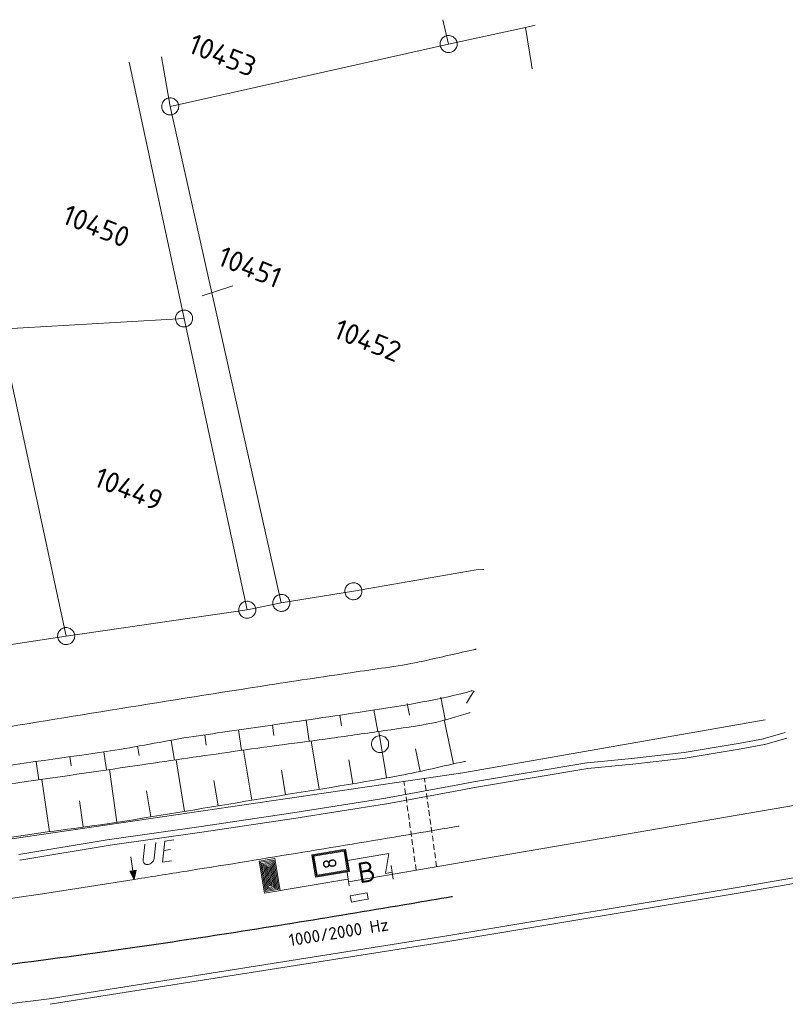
# Model space of a CAD drawing. Header units: metres. Extents: x 3425540 to 3446143, y 5432760 to 5444637.
# Tile 375 of 656: x 3441269 to 3441336, y 5438251 to 5438337. Entities that reach past the tile are written whole.
import ezdxf
from ezdxf.enums import TextEntityAlignment as Align

# ---------------------------------------------------------------- set-up
doc = ezdxf.new("R2010")
doc.units = ezdxf.units.M
doc.linetypes.add('DASHED', pattern=[0.75, 0.5, -0.25])
for name, color, linetype, lineweight in [('B_Bestand', 9, 'Continuous', 18), ('B_Böschung', 9, 'Continuous', 18), ('B_Flurgrenzen', 9, 'Continuous', 18), ('B_Gleisachse', 9, 'Continuous', 25), ('Bestand Kabeltröge', 9, 'Continuous', 18), ('Bestand_Neu_Strecke 3443', 9, 'Continuous', 18)]:
    doc.layers.add(name, color=color, linetype=linetype, lineweight=lineweight)
doc.styles.get("Standard").update_dxf_attribs({"font": 'isocpeur.ttf'})

msp = doc.modelspace()

# ---------------------------------------------------------------- linework, layer by layer
at = {"layer": 'B_Bestand'}
for p, q in [((3441281.836, 5438264.485), (3441281.248, 5438264.392)), ((3441300.698, 5438262.375), (3441301.014, 5438264.127)), ((3441301.389, 5438261.882), (3441301.192, 5438263.066)), ((3441297.529, 5438261.282), (3441297.332, 5438262.466)), ((3441301.29, 5438262.474), (3441300.698, 5438262.375)), ((3441297.431, 5438261.874), (3441296.839, 5438261.775)), ((3441296.843, 5438261.788), (3441296.876, 5438261.783)), ((3441297.612, 5438260.41), (3441299.09, 5438260.668)), ((3441297.709, 5438259.856), (3441297.612, 5438260.41)), ((3441299.09, 5438260.668), (3441299.187, 5438260.114)), ((3441298.448, 5438259.985), (3441297.709, 5438259.856)), ((3441299.187, 5438260.114), (3441298.448, 5438259.985))]:
    msp.add_line(p, q, dxfattribs=at)
for points in [[(3441280.543, 5438265.084), (3441280.401, 5438263.713), (3441280.382, 5438263.652), (3441280.363, 5438263.592), (3441280.32, 5438263.499), (3441280.285, 5438263.451), (3441280.214, 5438263.353), (3441280.165, 5438263.303), (3441280.113, 5438263.266), (3441280.022, 5438263.208), (3441279.968, 5438263.185), (3441279.858, 5438263.154), (3441279.758, 5438263.152), (3441279.669, 5438263.167), (3441279.609, 5438263.186), (3441279.528, 5438263.245), (3441279.477, 5438263.294), (3441279.436, 5438263.374), (3441279.427, 5438263.43), (3441279.421, 5438263.558), (3441279.563, 5438264.929)], [(3441281.923, 5438263.48), (3441281.125, 5438263.354), (3441281.334, 5438265.209), (3441282.118, 5438265.333)], [(3441278.333, 5438263.823), (3441278.525, 5438262.603), (3441278.246, 5438262.558), (3441278.644, 5438261.849), (3441278.805, 5438262.647), (3441278.525, 5438262.603)], [(3441297.206, 5438264.509), (3441294.24, 5438264.014), (3441294.57, 5438262.036), (3441297.536, 5438262.531), (3441297.206, 5438264.509)], [(3441297.445, 5438262.596), (3441297.141, 5438264.417), (3441294.331, 5438263.949), (3441294.635, 5438262.127), (3441297.445, 5438262.596)], [(3441297.354, 5438262.661), (3441297.076, 5438264.326), (3441294.423, 5438263.884), (3441294.7, 5438262.218), (3441297.354, 5438262.661)], [(3441301.014, 5438264.127), (3441297.371, 5438263.52)], [(3441296.876, 5438261.783), (3441290.069, 5438260.651), (3441289.606, 5438263.438), (3441290.999, 5438263.67), (3441291.463, 5438260.883)], [(3441291.338, 5438260.972), (3441290.91, 5438263.545), (3441289.731, 5438263.349), (3441290.159, 5438260.776), (3441291.231, 5438260.954), (3441290.821, 5438263.42), (3441289.856, 5438263.259), (3441290.248, 5438260.901), (3441291.106, 5438261.044), (3441290.731, 5438263.295), (3441289.981, 5438263.17), (3441290.338, 5438261.026), (3441290.981, 5438261.133), (3441290.642, 5438263.17), (3441290.106, 5438263.08), (3441290.427, 5438261.151), (3441290.856, 5438261.222), (3441290.553, 5438263.045), (3441290.231, 5438262.991), (3441290.516, 5438261.276), (3441290.731, 5438261.312), (3441290.463, 5438262.92), (3441290.356, 5438262.902), (3441290.61, 5438261.375)], [(3441278.749, 5438262.598), (3441278.314, 5438262.529), (3441278.63, 5438261.942), (3441278.749, 5438262.598)], [(3441278.693, 5438262.549), (3441278.382, 5438262.5), (3441278.615, 5438262.035), (3441278.693, 5438262.549)], [(3441278.637, 5438262.501), (3441278.451, 5438262.471), (3441278.6, 5438262.128), (3441278.637, 5438262.501)], [(3441278.589, 5438262.453), (3441278.511, 5438262.441), (3441278.586, 5438262.222), (3441278.589, 5438262.453)]]:
    msp.add_lwpolyline(points, dxfattribs=at)
msp.add_arc((3440966.92, 5440236.188), 1998.795, 277.406347, 278.972231, dxfattribs=at)
for points, knots in [([(3441157.215, 5438326.61), (3441157.627, 5438325.215), (3441158.04, 5438323.819), (3441158.452, 5438322.423), (3441159.004, 5438320.553), (3441160.067, 5438318.862), (3441160.64, 5438316.998), (3441161.118, 5438315.444), (3441161.59, 5438313.889), (3441162.067, 5438312.335), (3441162.574, 5438310.686), (3441163.082, 5438309.037), (3441163.589, 5438307.387), (3441163.976, 5438306.129), (3441164.37, 5438304.874), (3441164.636, 5438303.58), (3441164.88, 5438302.391), (3441164.764, 5438301.162), (3441164.921, 5438299.963), (3441165.104, 5438298.567), (3441165.312, 5438297.173), (3441165.492, 5438295.776), (3441165.7, 5438294.161), (3441165.777, 5438292.528), (3441166.064, 5438290.923), (3441166.406, 5438289.011), (3441166.821, 5438287.116), (3441167.205, 5438285.213), (3441167.609, 5438283.213), (3441168.016, 5438281.214), (3441168.442, 5438279.217), (3441168.853, 5438277.292), (3441169.745, 5438275.517), (3441170.535, 5438273.697), (3441171.088, 5438272.424), (3441171.679, 5438271.211), (3441172.533, 5438270.081), (3441173.188, 5438269.214), (3441174.025, 5438268.608), (3441174.911, 5438267.987), (3441175.732, 5438267.412), (3441176.527, 5438266.847), (3441177.479, 5438266.56), (3441178.64, 5438266.211), (3441179.81, 5438266.023), (3441180.999, 5438265.894), (3441182.774, 5438265.703), (3441184.544, 5438265.493), (3441186.327, 5438265.418), (3441188.039, 5438265.346), (3441189.752, 5438265.301), (3441191.464, 5438265.324), (3441193.525, 5438265.352), (3441195.586, 5438265.404), (3441197.647, 5438265.514), (3441199.489, 5438265.613), (3441201.326, 5438265.746), (3441203.165, 5438265.895), (3441205.644, 5438266.096), (3441208.12, 5438266.317), (3441210.585, 5438266.656), (3441213.743, 5438267.091), (3441216.85, 5438267.823), (3441220.003, 5438268.274), (3441222.506, 5438268.632), (3441225.016, 5438268.954), (3441227.518, 5438269.321), (3441230.087, 5438269.698), (3441232.656, 5438270.077), (3441235.224, 5438270.463), (3441239.745, 5438271.144), (3441244.258, 5438271.873), (3441248.778, 5438272.556), (3441253.97, 5438273.342), (3441259.192, 5438273.927), (3441264.38, 5438274.745), (3441268.695, 5438275.426), (3441273.004, 5438276.151), (3441277.318, 5438276.839), (3441281.716, 5438277.54), (3441286.113, 5438278.242), (3441290.513, 5438278.93), (3441293.047, 5438279.327), (3441295.587, 5438279.688), (3441298.123, 5438280.072), (3441300.092, 5438280.37), (3441302.079, 5438280.587), (3441304.022, 5438281.024), (3441305.543, 5438281.367), (3441307.064, 5438281.709), (3441308.586, 5438282.052)], [0, 0, 0, 0, 0.022105, 0.022105, 0.022105, 0.051722, 0.051722, 0.051722, 0.076412, 0.076412, 0.076412, 0.102623, 0.102623, 0.102623, 0.122614, 0.122614, 0.122614, 0.140984, 0.140984, 0.140984, 0.162379, 0.162379, 0.162379, 0.187121, 0.187121, 0.187121, 0.216603, 0.216603, 0.216603, 0.2476, 0.2476, 0.2476, 0.27749, 0.27749, 0.27749, 0.298407, 0.298407, 0.298407, 0.31445, 0.31445, 0.31445, 0.329325, 0.329325, 0.329325, 0.347463, 0.347463, 0.347463, 0.374547, 0.374547, 0.374547, 0.40056, 0.40056, 0.40056, 0.43188, 0.43188, 0.43188, 0.459885, 0.459885, 0.459885, 0.49765, 0.49765, 0.49765, 0.546033, 0.546033, 0.546033, 0.58445, 0.58445, 0.58445, 0.623892, 0.623892, 0.623892, 0.693331, 0.693331, 0.693331, 0.773099, 0.773099, 0.773099, 0.839458, 0.839458, 0.839458, 0.907099, 0.907099, 0.907099, 0.946061, 0.946061, 0.946061, 0.976315, 0.976315, 0.976315, 1, 1, 1, 1]), ([(3441278.644, 5438261.849), (3441280.29, 5438262.111), (3441281.936, 5438262.373), (3441283.582, 5438262.635), (3441286.874, 5438263.159), (3441290.164, 5438263.697), (3441293.453, 5438264.239), (3441296.742, 5438264.781), (3441300.03, 5438265.327), (3441303.317, 5438265.88), (3441304.575, 5438266.092), (3441305.833, 5438266.304), (3441307.091, 5438266.516)], [0, 0, 0, 0, 0.173453, 0.173453, 0.173453, 0.520365, 0.520365, 0.520365, 0.867246, 0.867246, 0.867246, 1, 1, 1, 1])]:
    msp.add_open_spline(points, degree=3, knots=knots, dxfattribs=at)
for points in [[(3441308.586, 5438282.053), (3441308.569, 5438282.049), (3441308.552, 5438282.045), (3441308.535, 5438282.041)], [(3441308.675, 5438282.073), (3441308.645, 5438282.066), (3441308.616, 5438282.06), (3441308.586, 5438282.053)], [(3441308.586, 5438282.052), (3441308.605, 5438282.056), (3441308.625, 5438282.061), (3441308.644, 5438282.065)], [(3441308.324, 5438278.429), (3441308.314, 5438278.427), (3441308.304, 5438278.424), (3441308.294, 5438278.421)], [(3441307.091, 5438266.516), (3441307.12, 5438266.521), (3441307.149, 5438266.526), (3441307.178, 5438266.531)]]:
    msp.add_open_spline(points, degree=3, dxfattribs=at)
at = {"layer": 'B_Böschung'}
for p, q in [((3441305.563, 5438277.86), (3441305.938, 5438275.879)), ((3441308.188, 5438277.918), (3441307.83, 5438277.317)), ((3441308.49, 5438278.425), (3441308.188, 5438277.918)), ((3441299.668, 5438276.745), (3441300.022, 5438274.827)), ((3441302.616, 5438277.302), (3441302.808, 5438276.284)), ((3441293.737, 5438275.842), (3441294.008, 5438273.99)), ((3441296.705, 5438276.276), (3441296.843, 5438275.335)), ((3441306.678, 5438271.985), (3441305.848, 5438275.855)), ((3441287.8, 5438274.975), (3441288.061, 5438273.18)), ((3441290.769, 5438275.407), (3441290.901, 5438274.498)), ((3441284.831, 5438274.544), (3441284.964, 5438273.649)), ((3441300.802, 5438270.776), (3441300.114, 5438274.84)), ((3441278.915, 5438273.545), (3441279.056, 5438272.721)), ((3441281.871, 5438274.057), (3441282.17, 5438272.33)), ((3441294.885, 5438269.779), (3441294.182, 5438274.013)), ((3441303.745, 5438271.355), (3441303.335, 5438273.304)), ((3441272.986, 5438272.631), (3441273.102, 5438271.828)), ((3441275.955, 5438273.06), (3441276.186, 5438271.459)), ((3441288.965, 5438268.798), (3441288.237, 5438273.204)), ((3441270.016, 5438272.202), (3441270.248, 5438270.594)), ((3441283.045, 5438267.822), (3441282.309, 5438272.35)), ((3441297.844, 5438270.276), (3441297.493, 5438272.347)), ((3441277.12, 5438266.876), (3441276.466, 5438271.499)), ((3441291.925, 5438269.288), (3441291.566, 5438271.451)), ((3441271.18, 5438266.035), (3441270.521, 5438270.633)), ((3441286.005, 5438268.309), (3441285.637, 5438270.544)), ((3441280.084, 5438267.34), (3441279.716, 5438269.629)), ((3441274.15, 5438266.456), (3441273.823, 5438268.761))]:
    msp.add_line(p, q, dxfattribs=at)
for points, knots in [([(3441234.911, 5438265.573), (3441235.347, 5438265.868), (3441235.783, 5438266.162), (3441236.219, 5438266.456), (3441236.539, 5438266.672), (3441236.865, 5438266.875), (3441237.194, 5438267.08), (3441237.511, 5438267.278), (3441237.841, 5438267.484), (3441238.208, 5438267.548), (3441239.829, 5438267.834), (3441241.454, 5438268.06), (3441243.081, 5438268.289), (3441247.155, 5438268.863), (3441251.234, 5438269.403), (3441255.304, 5438270.003), (3441258.373, 5438270.456), (3441261.436, 5438270.948), (3441264.504, 5438271.408), (3441268.646, 5438272.03), (3441272.799, 5438272.577), (3441276.94, 5438273.202), (3441279.256, 5438273.552), (3441281.545, 5438274.064), (3441283.863, 5438274.403), (3441286.098, 5438274.73), (3441288.333, 5438275.052), (3441290.568, 5438275.378), (3441293.323, 5438275.78), (3441296.078, 5438276.183), (3441298.833, 5438276.587), (3441301.876, 5438277.033), (3441304.911, 5438277.54), (3441307.898, 5438278.301), (3441308.012, 5438278.33), (3441308.123, 5438278.365), (3441308.234, 5438278.402)], [0, 0, 0, 0, 0.021119, 0.021119, 0.021119, 0.03661, 0.03661, 0.03661, 0.051555, 0.051555, 0.051555, 0.117515, 0.117515, 0.117515, 0.282684, 0.282684, 0.282684, 0.407226, 0.407226, 0.407226, 0.575367, 0.575367, 0.575367, 0.669395, 0.669395, 0.669395, 0.760065, 0.760065, 0.760065, 0.871844, 0.871844, 0.871844, 0.995302, 0.995302, 0.995302, 1, 1, 1, 1]), ([(3441234.911, 5438265.573), (3441237.037, 5438265.907), (3441239.162, 5438266.24), (3441241.288, 5438266.573), (3441243.665, 5438266.946), (3441246.042, 5438267.313), (3441248.422, 5438267.665), (3441251.375, 5438268.102), (3441254.354, 5438268.345), (3441257.31, 5438268.757), (3441261.256, 5438269.307), (3441265.202, 5438269.859), (3441269.145, 5438270.433), (3441272.537, 5438270.927), (3441275.928, 5438271.421), (3441279.32, 5438271.915), (3441281.991, 5438272.304), (3441284.662, 5438272.693), (3441287.333, 5438273.08), (3441290.201, 5438273.496), (3441293.077, 5438273.855), (3441295.948, 5438274.25), (3441297.508, 5438274.465), (3441299.067, 5438274.691), (3441300.626, 5438274.913), (3441302.073, 5438275.12), (3441303.52, 5438275.314), (3441304.953, 5438275.615), (3441306.003, 5438275.836), (3441307.025, 5438276.16), (3441308.049, 5438276.473)], [0, 0, 0, 0, 0.087259, 0.087259, 0.087259, 0.184821, 0.184821, 0.184821, 0.305874, 0.305874, 0.305874, 0.467457, 0.467457, 0.467457, 0.606456, 0.606456, 0.606456, 0.715916, 0.715916, 0.715916, 0.833444, 0.833444, 0.833444, 0.897314, 0.897314, 0.897314, 0.956572, 0.956572, 0.956572, 1, 1, 1, 1]), ([(3441235.477, 5438261.582), (3441236.468, 5438261.727), (3441237.458, 5438261.872), (3441238.449, 5438262.017), (3441239.895, 5438262.229), (3441241.358, 5438262.293), (3441242.815, 5438262.407), (3441244.964, 5438262.576), (3441247.121, 5438262.625), (3441249.267, 5438262.833), (3441252.413, 5438263.139), (3441255.539, 5438263.6), (3441258.662, 5438264.081), (3441262.005, 5438264.596), (3441265.336, 5438265.18), (3441268.681, 5438265.681), (3441271.789, 5438266.147), (3441274.913, 5438266.506), (3441278.016, 5438267.003), (3441281.982, 5438267.639), (3441285.943, 5438268.299), (3441289.906, 5438268.953), (3441293.929, 5438269.617), (3441297.96, 5438270.23), (3441301.97, 5438270.974), (3441303.871, 5438271.327), (3441305.746, 5438271.801), (3441307.638, 5438272.2)], [0, 0, 0, 0, 0.041155, 0.041155, 0.041155, 0.101214, 0.101214, 0.101214, 0.189809, 0.189809, 0.189809, 0.319666, 0.319666, 0.319666, 0.458682, 0.458682, 0.458682, 0.587862, 0.587862, 0.587862, 0.75295, 0.75295, 0.75295, 0.92055, 0.92055, 0.92055, 1, 1, 1, 1])]:
    msp.add_open_spline(points, degree=3, knots=knots, dxfattribs=at)
for points in [[(3441308.234, 5438278.402), (3441308.264, 5438278.411), (3441308.294, 5438278.421), (3441308.324, 5438278.429)], [(3441308.049, 5438276.473), (3441308.079, 5438276.482), (3441308.109, 5438276.492), (3441308.138, 5438276.501)], [(3441307.638, 5438272.2), (3441307.667, 5438272.206), (3441307.696, 5438272.212), (3441307.726, 5438272.218)]]:
    msp.add_open_spline(points, degree=3, dxfattribs=at)
at = {"layer": 'B_Flurgrenzen'}
for p, q in [((3441306.255, 5438335.221), (3441305.742, 5438337.359)), ((3441306.255, 5438335.221), (3441313.011, 5438336.675)), ((3441313.862, 5438336.876), (3441313.011, 5438336.675)), ((3441313.529, 5438333.416), (3441313.011, 5438336.675)), ((3441281.795, 5438329.744), (3441306.255, 5438335.221)), ((3441281.025, 5438334.107), (3441281.795, 5438329.744)), ((3441283.013, 5438311.114), (3441278.199, 5438333.616)), ((3441313.587, 5438333.048), (3441313.529, 5438333.416)), ((3441281.795, 5438329.744), (3441291.557, 5438286.132)), ((3441287.303, 5438313.991), (3441284.603, 5438313.091)), ((3441266.849, 5438310.173), (3441283.013, 5438311.114)), ((3441288.564, 5438285.533), (3441283.013, 5438311.114)), ((3441272.657, 5438283.223), (3441266.849, 5438310.173)), ((3441308.662, 5438289.041), (3441297.886, 5438287.159)), ((3441309.261, 5438289.073), (3441308.662, 5438289.041)), ((3441309.35, 5438289.078), (3441309.261, 5438289.073)), ((3441297.886, 5438287.159), (3441291.557, 5438286.132)), ((3441288.564, 5438285.533), (3441272.657, 5438283.223)), ((3441291.557, 5438286.132), (3441288.564, 5438285.533)), ((3441272.657, 5438283.223), (3441256.835, 5438280.828))]:
    msp.add_line(p, q, dxfattribs=at)
for points in [[(3441306.987, 5438335.383), (3441306.961, 5438335.474), (3441306.925, 5438335.556), (3441306.876, 5438335.642), (3441306.817, 5438335.714), (3441306.749, 5438335.777), (3441306.675, 5438335.84), (3441306.597, 5438335.889), (3441306.511, 5438335.925), (3441306.42, 5438335.953), (3441306.327, 5438335.963), (3441306.235, 5438335.967), (3441306.141, 5438335.958), (3441306.048, 5438335.937), (3441305.959, 5438335.906), (3441305.877, 5438335.863), (3441305.797, 5438335.815), (3441305.727, 5438335.752), (3441305.663, 5438335.683), (3441305.614, 5438335.606), (3441305.572, 5438335.518), (3441305.537, 5438335.432), (3441305.515, 5438335.342), (3441305.506, 5438335.243), (3441305.508, 5438335.153), (3441305.522, 5438335.059), (3441305.549, 5438334.968), (3441305.585, 5438334.886), (3441305.634, 5438334.8), (3441305.692, 5438334.728), (3441305.761, 5438334.664), (3441305.835, 5438334.602), (3441305.912, 5438334.553), (3441305.999, 5438334.517), (3441306.09, 5438334.489), (3441306.183, 5438334.479), (3441306.274, 5438334.475), (3441306.369, 5438334.484), (3441306.461, 5438334.505), (3441306.551, 5438334.536), (3441306.632, 5438334.579), (3441306.713, 5438334.626), (3441306.783, 5438334.69), (3441306.847, 5438334.759), (3441306.896, 5438334.836), (3441306.937, 5438334.924), (3441306.973, 5438335.01), (3441306.995, 5438335.1), (3441307.004, 5438335.199), (3441307.002, 5438335.289), (3441306.987, 5438335.383)], [(3441282.527, 5438329.906), (3441282.501, 5438329.997), (3441282.465, 5438330.079), (3441282.416, 5438330.165), (3441282.357, 5438330.237), (3441282.289, 5438330.3), (3441282.215, 5438330.363), (3441282.137, 5438330.412), (3441282.051, 5438330.448), (3441281.96, 5438330.476), (3441281.867, 5438330.486), (3441281.775, 5438330.49), (3441281.681, 5438330.481), (3441281.588, 5438330.46), (3441281.499, 5438330.429), (3441281.417, 5438330.386), (3441281.337, 5438330.338), (3441281.267, 5438330.275), (3441281.203, 5438330.206), (3441281.154, 5438330.129), (3441281.112, 5438330.041), (3441281.077, 5438329.955), (3441281.055, 5438329.865), (3441281.046, 5438329.766), (3441281.048, 5438329.676), (3441281.062, 5438329.582), (3441281.089, 5438329.491), (3441281.125, 5438329.409), (3441281.174, 5438329.323), (3441281.232, 5438329.251), (3441281.301, 5438329.187), (3441281.375, 5438329.125), (3441281.452, 5438329.076), (3441281.539, 5438329.04), (3441281.63, 5438329.012), (3441281.723, 5438329.002), (3441281.814, 5438328.998), (3441281.909, 5438329.007), (3441282.001, 5438329.028), (3441282.091, 5438329.059), (3441282.172, 5438329.102), (3441282.253, 5438329.149), (3441282.323, 5438329.213), (3441282.387, 5438329.282), (3441282.436, 5438329.359), (3441282.477, 5438329.447), (3441282.513, 5438329.533), (3441282.535, 5438329.623), (3441282.544, 5438329.722), (3441282.542, 5438329.812), (3441282.527, 5438329.906)], [(3441283.745, 5438311.276), (3441283.719, 5438311.367), (3441283.683, 5438311.449), (3441283.634, 5438311.535), (3441283.575, 5438311.607), (3441283.507, 5438311.67), (3441283.433, 5438311.733), (3441283.355, 5438311.782), (3441283.269, 5438311.818), (3441283.178, 5438311.846), (3441283.085, 5438311.856), (3441282.993, 5438311.86), (3441282.899, 5438311.851), (3441282.806, 5438311.83), (3441282.717, 5438311.799), (3441282.635, 5438311.756), (3441282.555, 5438311.708), (3441282.485, 5438311.645), (3441282.421, 5438311.576), (3441282.372, 5438311.499), (3441282.33, 5438311.411), (3441282.295, 5438311.325), (3441282.273, 5438311.235), (3441282.264, 5438311.136), (3441282.266, 5438311.046), (3441282.28, 5438310.952), (3441282.307, 5438310.861), (3441282.343, 5438310.779), (3441282.392, 5438310.693), (3441282.45, 5438310.621), (3441282.519, 5438310.557), (3441282.593, 5438310.495), (3441282.67, 5438310.446), (3441282.757, 5438310.41), (3441282.848, 5438310.382), (3441282.941, 5438310.372), (3441283.032, 5438310.368), (3441283.127, 5438310.377), (3441283.219, 5438310.398), (3441283.309, 5438310.429), (3441283.39, 5438310.472), (3441283.471, 5438310.519), (3441283.541, 5438310.583), (3441283.605, 5438310.652), (3441283.654, 5438310.729), (3441283.695, 5438310.817), (3441283.731, 5438310.903), (3441283.753, 5438310.993), (3441283.762, 5438311.092), (3441283.76, 5438311.182), (3441283.745, 5438311.276)], [(3441298.618, 5438287.321), (3441298.592, 5438287.412), (3441298.556, 5438287.494), (3441298.507, 5438287.58), (3441298.448, 5438287.652), (3441298.38, 5438287.715), (3441298.306, 5438287.778), (3441298.228, 5438287.827), (3441298.142, 5438287.863), (3441298.051, 5438287.891), (3441297.958, 5438287.901), (3441297.866, 5438287.905), (3441297.772, 5438287.896), (3441297.679, 5438287.875), (3441297.59, 5438287.844), (3441297.508, 5438287.801), (3441297.428, 5438287.753), (3441297.358, 5438287.69), (3441297.294, 5438287.621), (3441297.245, 5438287.544), (3441297.203, 5438287.456), (3441297.168, 5438287.37), (3441297.146, 5438287.28), (3441297.137, 5438287.181), (3441297.139, 5438287.091), (3441297.153, 5438286.997), (3441297.18, 5438286.906), (3441297.216, 5438286.824), (3441297.265, 5438286.738), (3441297.323, 5438286.666), (3441297.392, 5438286.602), (3441297.466, 5438286.54), (3441297.543, 5438286.491), (3441297.63, 5438286.455), (3441297.721, 5438286.427), (3441297.814, 5438286.417), (3441297.905, 5438286.413), (3441298, 5438286.422), (3441298.092, 5438286.443), (3441298.182, 5438286.474), (3441298.263, 5438286.517), (3441298.344, 5438286.564), (3441298.414, 5438286.628), (3441298.478, 5438286.697), (3441298.527, 5438286.774), (3441298.568, 5438286.862), (3441298.604, 5438286.948), (3441298.626, 5438287.038), (3441298.635, 5438287.137), (3441298.633, 5438287.227), (3441298.618, 5438287.321)], [(3441289.296, 5438285.695), (3441289.27, 5438285.786), (3441289.234, 5438285.868), (3441289.185, 5438285.954), (3441289.126, 5438286.026), (3441289.058, 5438286.089), (3441288.984, 5438286.152), (3441288.906, 5438286.201), (3441288.82, 5438286.237), (3441288.729, 5438286.265), (3441288.636, 5438286.275), (3441288.544, 5438286.279), (3441288.45, 5438286.27), (3441288.357, 5438286.249), (3441288.268, 5438286.218), (3441288.186, 5438286.175), (3441288.106, 5438286.127), (3441288.036, 5438286.064), (3441287.972, 5438285.995), (3441287.923, 5438285.918), (3441287.881, 5438285.83), (3441287.846, 5438285.744), (3441287.824, 5438285.654), (3441287.815, 5438285.555), (3441287.817, 5438285.465), (3441287.831, 5438285.371), (3441287.858, 5438285.28), (3441287.894, 5438285.198), (3441287.943, 5438285.112), (3441288.001, 5438285.04), (3441288.07, 5438284.976), (3441288.144, 5438284.914), (3441288.221, 5438284.865), (3441288.308, 5438284.829), (3441288.399, 5438284.801), (3441288.492, 5438284.791), (3441288.583, 5438284.787), (3441288.678, 5438284.796), (3441288.77, 5438284.817), (3441288.86, 5438284.848), (3441288.941, 5438284.891), (3441289.022, 5438284.938), (3441289.092, 5438285.002), (3441289.156, 5438285.071), (3441289.205, 5438285.148), (3441289.246, 5438285.236), (3441289.282, 5438285.322), (3441289.304, 5438285.412), (3441289.313, 5438285.511), (3441289.311, 5438285.601), (3441289.296, 5438285.695)], [(3441292.29, 5438286.294), (3441292.264, 5438286.385), (3441292.228, 5438286.467), (3441292.179, 5438286.553), (3441292.12, 5438286.625), (3441292.052, 5438286.688), (3441291.978, 5438286.751), (3441291.9, 5438286.8), (3441291.814, 5438286.836), (3441291.723, 5438286.864), (3441291.63, 5438286.874), (3441291.538, 5438286.878), (3441291.444, 5438286.869), (3441291.351, 5438286.848), (3441291.262, 5438286.817), (3441291.18, 5438286.774), (3441291.1, 5438286.726), (3441291.03, 5438286.663), (3441290.966, 5438286.594), (3441290.917, 5438286.517), (3441290.875, 5438286.429), (3441290.84, 5438286.343), (3441290.818, 5438286.253), (3441290.809, 5438286.154), (3441290.811, 5438286.064), (3441290.825, 5438285.97), (3441290.852, 5438285.879), (3441290.888, 5438285.797), (3441290.937, 5438285.711), (3441290.995, 5438285.639), (3441291.064, 5438285.575), (3441291.138, 5438285.513), (3441291.215, 5438285.464), (3441291.302, 5438285.428), (3441291.393, 5438285.4), (3441291.486, 5438285.39), (3441291.577, 5438285.386), (3441291.672, 5438285.395), (3441291.764, 5438285.416), (3441291.854, 5438285.447), (3441291.935, 5438285.49), (3441292.016, 5438285.537), (3441292.086, 5438285.601), (3441292.15, 5438285.67), (3441292.199, 5438285.747), (3441292.24, 5438285.835), (3441292.276, 5438285.921), (3441292.298, 5438286.011), (3441292.307, 5438286.11), (3441292.305, 5438286.2), (3441292.29, 5438286.294)], [(3441273.389, 5438283.385), (3441273.363, 5438283.476), (3441273.327, 5438283.558), (3441273.278, 5438283.644), (3441273.219, 5438283.716), (3441273.151, 5438283.779), (3441273.077, 5438283.842), (3441272.999, 5438283.891), (3441272.913, 5438283.927), (3441272.822, 5438283.955), (3441272.729, 5438283.965), (3441272.637, 5438283.969), (3441272.543, 5438283.96), (3441272.45, 5438283.939), (3441272.361, 5438283.908), (3441272.279, 5438283.865), (3441272.199, 5438283.817), (3441272.129, 5438283.754), (3441272.065, 5438283.685), (3441272.016, 5438283.608), (3441271.974, 5438283.52), (3441271.939, 5438283.434), (3441271.917, 5438283.344), (3441271.908, 5438283.245), (3441271.91, 5438283.155), (3441271.924, 5438283.061), (3441271.951, 5438282.97), (3441271.987, 5438282.888), (3441272.036, 5438282.802), (3441272.094, 5438282.73), (3441272.163, 5438282.666), (3441272.237, 5438282.604), (3441272.314, 5438282.555), (3441272.401, 5438282.519), (3441272.492, 5438282.491), (3441272.585, 5438282.481), (3441272.676, 5438282.477), (3441272.771, 5438282.486), (3441272.863, 5438282.507), (3441272.953, 5438282.538), (3441273.034, 5438282.581), (3441273.115, 5438282.628), (3441273.185, 5438282.692), (3441273.249, 5438282.761), (3441273.298, 5438282.838), (3441273.339, 5438282.926), (3441273.375, 5438283.012), (3441273.397, 5438283.102), (3441273.406, 5438283.201), (3441273.404, 5438283.291), (3441273.389, 5438283.385)], [(3441300.985, 5438273.734), (3441300.979, 5438273.828), (3441300.961, 5438273.917), (3441300.932, 5438274.012), (3441300.891, 5438274.094), (3441300.837, 5438274.171), (3441300.778, 5438274.248), (3441300.713, 5438274.313), (3441300.637, 5438274.366), (3441300.554, 5438274.413), (3441300.465, 5438274.443), (3441300.377, 5438274.466), (3441300.282, 5438274.478), (3441300.188, 5438274.478), (3441300.093, 5438274.466), (3441300.005, 5438274.443), (3441299.916, 5438274.413), (3441299.833, 5438274.366), (3441299.757, 5438274.313), (3441299.692, 5438274.248), (3441299.633, 5438274.171), (3441299.579, 5438274.094), (3441299.538, 5438274.012), (3441299.509, 5438273.917), (3441299.491, 5438273.828), (3441299.485, 5438273.734), (3441299.491, 5438273.64), (3441299.509, 5438273.551), (3441299.538, 5438273.456), (3441299.579, 5438273.374), (3441299.633, 5438273.297), (3441299.692, 5438273.22), (3441299.757, 5438273.155), (3441299.833, 5438273.102), (3441299.916, 5438273.055), (3441300.005, 5438273.025), (3441300.093, 5438273.002), (3441300.188, 5438272.99), (3441300.282, 5438272.99), (3441300.377, 5438273.002), (3441300.465, 5438273.025), (3441300.554, 5438273.055), (3441300.637, 5438273.102), (3441300.713, 5438273.155), (3441300.778, 5438273.22), (3441300.837, 5438273.297), (3441300.891, 5438273.374), (3441300.932, 5438273.456), (3441300.961, 5438273.551), (3441300.979, 5438273.64), (3441300.985, 5438273.734)]]:
    msp.add_lwpolyline(points, dxfattribs=at)
at = {"layer": 'B_Gleisachse'}
msp.add_open_spline([(3441258.447, 5438253.329), (3441260.103, 5438253.515), (3441261.759, 5438253.701), (3441263.415, 5438253.886), (3441266.728, 5438254.258), (3441270.032, 5438254.696), (3441273.336, 5438255.144), (3441276.639, 5438255.592), (3441279.939, 5438256.064), (3441283.235, 5438256.564), (3441286.53, 5438257.064), (3441289.824, 5438257.573), (3441293.114, 5438258.109), (3441296.404, 5438258.646), (3441299.694, 5438259.184), (3441302.98, 5438259.743), (3441304.152, 5438259.943), (3441305.324, 5438260.143), (3441306.496, 5438260.343)], degree=3, knots=[0, 0, 0, 0, 0.102933, 0.102933, 0.102933, 0.308845, 0.308845, 0.308845, 0.514755, 0.514755, 0.514755, 0.720639, 0.720639, 0.720639, 0.926549, 0.926549, 0.926549, 1, 1, 1, 1], dxfattribs=at)
msp.add_open_spline([(3441306.496, 5438260.343), (3441306.525, 5438260.348), (3441306.554, 5438260.352), (3441306.583, 5438260.357)], degree=3, dxfattribs=at)
at = {"layer": 'Bestand Kabeltröge'}
for p, q in [((3441331.869, 5438273.822), (3441333.908, 5438274.196)), ((3441333.884, 5438274.19), (3441335.825, 5438274.747)), ((3441334.022, 5438273.71), (3441335.963, 5438274.267)), ((3441326.956, 5438273.004), (3441331.873, 5438273.823)), ((3441327.038, 5438272.51), (3441331.955, 5438273.329)), ((3441331.959, 5438273.33), (3441333.998, 5438273.704)), ((3441318.42, 5438272.079), (3441322.35, 5438272.467)), ((3441322.329, 5438272.464), (3441326.956, 5438273.004)), ((3441322.421, 5438271.972), (3441327.038, 5438272.51)), ((3441308.433, 5438270.405), (3441318.404, 5438272.077)), ((3441308.515, 5438269.911), (3441318.486, 5438271.583)), ((3441318.47, 5438271.581), (3441322.4, 5438271.969)), ((3441300.72, 5438268.976), (3441307.377, 5438270.209)), ((3441307.377, 5438270.209), (3441308.428, 5438270.404)), ((3441307.468, 5438269.717), (3441308.52, 5438269.912)), ((3441292.58, 5438267.7), (3441300.727, 5438268.977)), ((3441300.812, 5438268.484), (3441307.468, 5438269.717)), ((3441292.658, 5438267.206), (3441300.805, 5438268.483)), ((3441284.507, 5438266.486), (3441292.582, 5438267.7)), ((3441284.581, 5438265.992), (3441292.656, 5438267.206)), ((3441276.452, 5438265.361), (3441284.509, 5438266.487)), ((3441276.522, 5438264.865), (3441284.579, 5438265.991)), ((3441268.494, 5438264.024), (3441276.446, 5438265.36)), ((3441268.576, 5438263.53), (3441276.528, 5438264.866)), ((3441347.728, 5438263.924), (3441331.777, 5438261.172)), ((3441347.814, 5438263.432), (3441331.863, 5438260.68)), ((3441331.779, 5438261.173), (3441306.099, 5438256.887)), ((3441331.861, 5438260.679), (3441306.181, 5438256.393)), ((3441271.159, 5438251.372), (3441306.101, 5438256.887)), ((3441271.237, 5438250.878), (3441306.179, 5438256.393)), ((3441264.525, 5438250.544), (3441271.167, 5438251.373))]:
    msp.add_line(p, q, dxfattribs=at)
at = {"layer": 'Bestand_Neu_Strecke 3443'}
for p, q in [((3441334.066, 5438275.872), (3441307.507, 5438271.205)), ((3441226.745, 5438259.419), (3441307.507, 5438271.205)), ((3441346.753, 5438270.096), (3441297.47, 5438261.637))]:
    msp.add_line(p, q, dxfattribs=at)
at = {"layer": 'Bestand_Neu_Strecke 3443', "linetype": 'DASHED'}
for p, q in [((3441305.2, 5438262.964), (3441304.123, 5438270.711)), ((3441303.399, 5438262.655), (3441302.324, 5438270.445))]:
    msp.add_line(p, q, dxfattribs=at)

# ---------------------------------------------------------------- texts
at = {"layer": 'B_Bestand'}
for s, height, rotation, p in [('8', 1.2, 98.51848, (3441295.806, 5438263.244)), ('B', 1.8, 9.44335, (3441299.039, 5438262.508)), ('1000/2000 Hz', 1.08, 9.20309, (3441296.595, 5438257.203))]:
    msp.add_text(s, height=height, rotation=rotation, dxfattribs=at).set_placement(p, align=Align.MIDDLE)
at = {"layer": 'B_Flurgrenzen'}
for s, p in [('10453', (3441286.403, 5438334.244)), ('10450', (3441275.306, 5438319.243)), ('10451', (3441288.802, 5438315.643)), ('10452', (3441299.149, 5438309.192)), ('10449', (3441278.155, 5438296.141))]:
    msp.add_text(s, height=1.8, rotation=338.30992, dxfattribs=at).set_placement(p, align=Align.MIDDLE)

doc.saveas('drawing.dxf')
